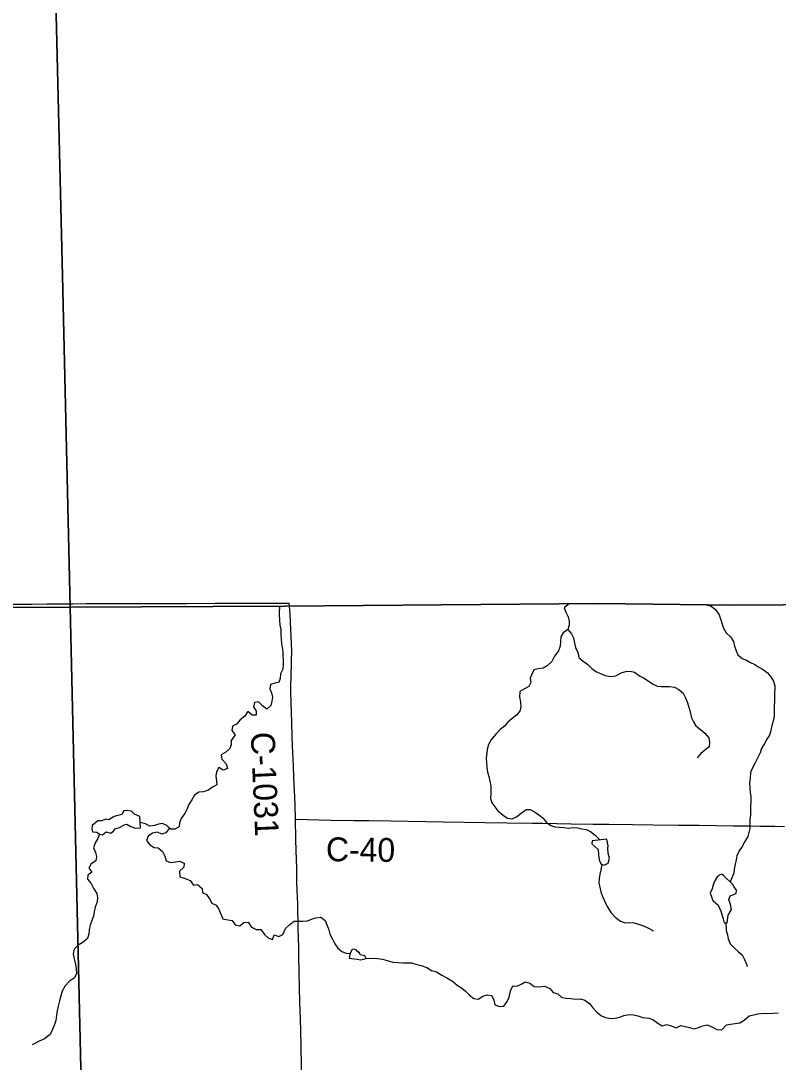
# Model space of a CAD drawing. Extents: x 1874609 to 2204689, y 815661 to 1281160.
# Drawn here: x 2012902 to 2022417, y 1111070 to 1124157 of the extents above; entities that cross this region are included whole.
import ezdxf

# ---------------------------------------------------------------- set-up
doc = ezdxf.new("R2010")
doc.units = 0
for name, color, linetype in [('GM_X_Adjacent_County', 7, 'Continuous'), ('GM_X_County', 7, 'Continuous'), ('GM_X_County_Road', 7, 'Continuous'), ('GM_X_County_Road_Text', 7, 'Continuous'), ('GM_X_Major_River', 7, 'Continuous'), ('GM_X_Minor_Lake', 7, 'Continuous'), ('GM_X_Minor_River', 7, 'Continuous'), ('GM_X_Township', 7, 'Continuous'), ('GM_X_Township_Road', 7, 'Continuous')]:
    doc.layers.add(name, color=color, linetype=linetype)

msp = doc.modelspace()

# ---------------------------------------------------------------- linework, layer by layer
at = {"layer": 'GM_X_Adjacent_County'}
for points in [[(2013201, 1130286), (2013424, 1120950), (2013523, 1116786), (2010804, 1116774), (2007584, 1116766), (2002726, 1116787), (1997008, 1116752), (1993289, 1116726), (1991389, 1116703), (1985906, 1116658), (1986118, 1111481), (1986158, 1110698), (1986177, 1110266), (1986179, 1110020), (1986478, 1103440), (1986770, 1096835), (1987050, 1090265), (1980483, 1090246)], [(2059259, 1129509), (2059186, 1123686), (2059120, 1118390), (2059092, 1116134), (2056317, 1116164), (2050782, 1116223), (2045570, 1116279), (2040306, 1116370), (2037471, 1116420), (2035129, 1116512), (2031808, 1116643), (2030425, 1116718), (2029223, 1116749), (2027656, 1116790), (2024866, 1116799), (2023245, 1116823), (2022479, 1116818), (2021874, 1116815), (2020156, 1116833), (2016220, 1116802), (2013523, 1116786), (2013424, 1120950), (2013201, 1130286)]]:
    msp.add_lwpolyline(points, dxfattribs=at)
at = {"layer": 'GM_X_County'}
msp.add_lwpolyline([(1986770, 1096835), (1986478, 1103440), (1986179, 1110020), (1986177, 1110266), (1986158, 1110698), (1986118, 1111481), (1985906, 1116658), (1991389, 1116703), (1993289, 1116726), (1997008, 1116752), (2002726, 1116787), (2007584, 1116766), (2010804, 1116774), (2013523, 1116786), (2016220, 1116802), (2020156, 1116833), (2021874, 1116815), (2022479, 1116818), (2023245, 1116823), (2024866, 1116799), (2027656, 1116790), (2029223, 1116749)], dxfattribs=at)
at = {"layer": 'GM_X_County_Road'}
for points in [[(2013555, 1116830), (2013723, 1116832), (2013953, 1116833), (2014068, 1116833), (2014167, 1116833), (2014397, 1116834), (2014528, 1116834), (2014626, 1116833), (2014709, 1116833), (2014791, 1116834), (2014987, 1116834), (2015349, 1116836), (2015431, 1116837), (2015611, 1116837), (2015726, 1116837), (2015907, 1116837), (2015973, 1116837), (2016054, 1116837), (2016169, 1116836), (2016234, 1116836), (2016273, 1116837)], [(2016354, 1114122), (2016347, 1114302), (2016339, 1114482), (2016332, 1114646), (2016327, 1114793), (2016324, 1114875), (2016321, 1114957), (2016317, 1115055), (2016313, 1115153), (2016305, 1115349), (2016302, 1115448), (2016297, 1115611), (2016295, 1115709), (2016295, 1115808), (2016297, 1115906), (2016304, 1116118), (2016306, 1116233), (2016304, 1116331), (2016286, 1116691), (2016281, 1116756), (2016273, 1116837)], [(2010798, 1116819), (2010886, 1116820), (2011083, 1116821), (2011264, 1116821), (2011412, 1116821), (2011691, 1116822), (2012052, 1116823), (2012216, 1116824), (2012397, 1116825), (2012577, 1116826), (2012742, 1116826), (2013037, 1116827), (2013234, 1116828), (2013480, 1116829), (2013555, 1116830)], [(2016354, 1114122), (2016797, 1114113), (2017092, 1114108), (2017273, 1114105), (2017552, 1114102), (2018208, 1114091), (2018470, 1114087), (2018733, 1114083), (2019012, 1114079), (2019324, 1114074), (2019455, 1114072), (2019635, 1114070), (2019815, 1114067), (2020094, 1114061), (2020291, 1114059), (2020586, 1114057), (2020849, 1114053), (2021161, 1114050), (2021423, 1114047), (2021850, 1114041), (2022063, 1114038), (2022195, 1114036), (2022375, 1114034), (2022497, 1114033)]]:
    msp.add_lwpolyline(points, dxfattribs=at)
at = {"layer": 'GM_X_Major_River'}
for points in [[(2016157, 1116804), (2016149, 1116743), (2016149, 1116693), (2016150, 1116625), (2016156, 1116560), (2016167, 1116506), (2016167, 1116440), (2016173, 1116390), (2016178, 1116332), (2016184, 1116282), (2016193, 1116232), (2016195, 1116179), (2016197, 1116121), (2016198, 1116067), (2016196, 1116007), (2016163, 1115951), (2016161, 1115893), (2016145, 1115839), (2016092, 1115834), (2016040, 1115818), (2016030, 1115762), (2016053, 1115712), (2016065, 1115655), (2016057, 1115605), (2016042, 1115551), (2015992, 1115506), (2015938, 1115546), (2015888, 1115597), (2015836, 1115589), (2015824, 1115537), (2015859, 1115479), (2015859, 1115429), (2015809, 1115431), (2015753, 1115475), (2015715, 1115416), (2015660, 1115374), (2015612, 1115316), (2015560, 1115291), (2015553, 1115239), (2015597, 1115184), (2015546, 1115114), (2015546, 1115064), (2015529, 1115010), (2015477, 1114967), (2015421, 1114933), (2015428, 1114877), (2015480, 1114820), (2015498, 1114760), (2015443, 1114738), (2015390, 1114771), (2015359, 1114717), (2015353, 1114663), (2015362, 1114603), (2015364, 1114553), (2015310, 1114527), (2015251, 1114485), (2015195, 1114466), (2015139, 1114462), (2015083, 1114427), (2015050, 1114365), (2015012, 1114307), (2014991, 1114253), (2014963, 1114195), (2014922, 1114139), (2014894, 1114077), (2014893, 1114027), (2014839, 1113998), (2014787, 1113998), (2014771, 1114012)], [(2014771, 1114012), (2014726, 1113952), (2014672, 1113935), (2014620, 1113961), (2014556, 1113946), (2014504, 1113910), (2014481, 1113854), (2014521, 1113802), (2014577, 1113767), (2014627, 1113763), (2014681, 1113716), (2014710, 1113658), (2014728, 1113598), (2014788, 1113581), (2014846, 1113587), (2014896, 1113594), (2014956, 1113572), (2014952, 1113520), (2014895, 1113470), (2014899, 1113398), (2014965, 1113376), (2015031, 1113351), (2015072, 1113295), (2015124, 1113302), (2015180, 1113254), (2015184, 1113203), (2015236, 1113177), (2015271, 1113121), (2015301, 1113066), (2015355, 1113044), (2015391, 1112991), (2015416, 1112931), (2015442, 1112869), (2015502, 1112860), (2015556, 1112848), (2015594, 1112796), (2015652, 1112781), (2015706, 1112827), (2015760, 1112828), (2015802, 1112768), (2015860, 1112735), (2015918, 1112735), (2015963, 1112676), (2016013, 1112626), (2016065, 1112610), (2016084, 1112672), (2016144, 1112651), (2016194, 1112673), (2016226, 1112749), (2016283, 1112798), (2016335, 1112842), (2016385, 1112842), (2016445, 1112843), (2016502, 1112847), (2016556, 1112866), (2016608, 1112882), (2016670, 1112891), (2016726, 1112851), (2016748, 1112797), (2016769, 1112746), (2016783, 1112678), (2016818, 1112614), (2016846, 1112557), (2016884, 1112501), (2016935, 1112461), (2016989, 1112438), (2017037, 1112434)]]:
    msp.add_lwpolyline(points, dxfattribs=at)
at = {"layer": 'GM_X_Minor_Lake'}
for points in [[(2014399, 1114157), (2014329, 1114186), (2014294, 1114224), (2014240, 1114233), (2014198, 1114229), (2014173, 1114183), (2014121, 1114170), (2014075, 1114158), (2014043, 1114138), (2014008, 1114114), (2013966, 1114123), (2013920, 1114103), (2013870, 1114101), (2013798, 1114042), (2013795, 1114004), (2013803, 1113964), (2013859, 1113961), (2013891, 1113937), (2013929, 1113925), (2013953, 1113948), (2013973, 1113964), (2014029, 1113946), (2014063, 1113970), (2014092, 1114005), (2014144, 1114019), (2014200, 1114053), (2014234, 1114060), (2014286, 1114032), (2014342, 1114010), (2014406, 1114015)], [(2014406, 1114015), (2014399, 1114157)], [(2020263, 1113874), (2020081, 1113851), (2020077, 1113815), (2020112, 1113779), (2020154, 1113744), (2020160, 1113676), (2020169, 1113614), (2020187, 1113564), (2020231, 1113547), (2020279, 1113571), (2020298, 1113633), (2020282, 1113695), (2020277, 1113759), (2020283, 1113787)], [(2020283, 1113787), (2020263, 1113874)], [(2021650, 1113398), (2021626, 1113358), (2021604, 1113310), (2021589, 1113246), (2021561, 1113194), (2021594, 1113102), (2021664, 1113041), (2021697, 1112967), (2021727, 1112872), (2021738, 1112822), (2021774, 1112820), (2021789, 1112916), (2021832, 1112990), (2021816, 1113052), (2021799, 1113114), (2021815, 1113158), (2021889, 1113188), (2021894, 1113230), (2021864, 1113272), (2021848, 1113302)], [(2021848, 1113302), (2021731, 1113417), (2021723, 1113427), (2021704, 1113428), (2021689, 1113422), (2021650, 1113398)], [(2017129, 1112363), (2017175, 1112356), (2017239, 1112372), (2017226, 1112406), (2017202, 1112412), (2017166, 1112419), (2017158, 1112445), (2017136, 1112457), (2017120, 1112479), (2017090, 1112491), (2017064, 1112484), (2017038, 1112438), (2017029, 1112376)], [(2017029, 1112376), (2017129, 1112363)]]:
    msp.add_lwpolyline(points, dxfattribs=at)
at = {"layer": 'GM_X_Minor_River'}
for points in [[(2019797, 1116833), (2019729, 1116779), (2019749, 1116727), (2019779, 1116667), (2019790, 1116611), (2019790, 1116561), (2019774, 1116509), (2019717, 1116465), (2019685, 1116413), (2019676, 1116297), (2019657, 1116239), (2019607, 1116173), (2019572, 1116107), (2019514, 1116050), (2019464, 1116022), (2019403, 1116012), (2019349, 1115999), (2019300, 1115897), (2019310, 1115843), (2019286, 1115791), (2019231, 1115761), (2019173, 1115728), (2019166, 1115662), (2019178, 1115595), (2019182, 1115537), (2019173, 1115481), (2019131, 1115429), (2019076, 1115388), (2019022, 1115344), (2018979, 1115292), (2018925, 1115251), (2018869, 1115191), (2018814, 1115127), (2018777, 1115063), (2018763, 1115001), (2018757, 1114951), (2018748, 1114895), (2018752, 1114831), (2018757, 1114773), (2018765, 1114713), (2018783, 1114661), (2018794, 1114602), (2018808, 1114542), (2018809, 1114490), (2018805, 1114440), (2018803, 1114388), (2018820, 1114330), (2018856, 1114277), (2018894, 1114227), (2018963, 1114174), (2019017, 1114136), (2019075, 1114127), (2019129, 1114153), (2019190, 1114201), (2019250, 1114244), (2019302, 1114246), (2019356, 1114215), (2019412, 1114179), (2019466, 1114136), (2019502, 1114084), (2019561, 1114043), (2019613, 1114027), (2019667, 1114025), (2019724, 1114018), (2019782, 1114010), (2019840, 1114017), (2019900, 1114013), (2019952, 1114000), (2020008, 1113994), (2020060, 1113967), (2020118, 1113921), (2020178, 1113863)], [(2021503, 1116821), (2021573, 1116799), (2021631, 1116759), (2021674, 1116692), (2021694, 1116640), (2021715, 1116574), (2021729, 1116522), (2021763, 1116467), (2021816, 1116413), (2021856, 1116356), (2021870, 1116296), (2021887, 1116240), (2021909, 1116187), (2021965, 1116141), (2022017, 1116121), (2022071, 1116094), (2022122, 1116066), (2022174, 1116035), (2022230, 1116003), (2022282, 1115964), (2022324, 1115914), (2022357, 1115857), (2022373, 1115799), (2022372, 1115679), (2022370, 1115607), (2022365, 1115543), (2022365, 1115481), (2022366, 1115414), (2022350, 1115342), (2022335, 1115286), (2022325, 1115232), (2022306, 1115180), (2022274, 1115127), (2022247, 1115073), (2022207, 1115013), (2022191, 1114957), (2022162, 1114897), (2022132, 1114839), (2022093, 1114767), (2022071, 1114709), (2022064, 1114635), (2022058, 1114579), (2022059, 1114517), (2022067, 1114457), (2022072, 1114405), (2022074, 1114339), (2022070, 1114287), (2022071, 1114226), (2022069, 1114176), (2022062, 1114118), (2022060, 1114062), (2022062, 1114008), (2022047, 1113956), (2022035, 1113904), (2021998, 1113842), (2021964, 1113782), (2021925, 1113727), (2021899, 1113663), (2021888, 1113611), (2021876, 1113557), (2021865, 1113495), (2021859, 1113443), (2021813, 1113336)], [(2019774, 1116509), (2019821, 1116452), (2019845, 1116402), (2019856, 1116334), (2019872, 1116283), (2019900, 1116219), (2019911, 1116155), (2019965, 1116108), (2020027, 1116068), (2020075, 1116017), (2020128, 1115979), (2020192, 1115952), (2020244, 1115930), (2020316, 1115915), (2020378, 1115925), (2020443, 1115962), (2020501, 1115978), (2020559, 1115983), (2020611, 1115969), (2020675, 1115924), (2020727, 1115898), (2020783, 1115860), (2020840, 1115825), (2020898, 1115796), (2020948, 1115790), (2020999, 1115792), (2021051, 1115791), (2021115, 1115783), (2021169, 1115754), (2021224, 1115708), (2021248, 1115656), (2021274, 1115599), (2021291, 1115543), (2021307, 1115489), (2021326, 1115398), (2021352, 1115348), (2021384, 1115298), (2021439, 1115249), (2021497, 1115205), (2021547, 1115146), (2021554, 1115092), (2021548, 1115034), (2021496, 1114990), (2021445, 1114947), (2021401, 1114895)], [(2014771, 1114012), (2014735, 1114043), (2014683, 1114069), (2014633, 1114059), (2014581, 1114046), (2014523, 1114036), (2014469, 1114063), (2014403, 1114082)], [(2013892, 1113937), (2013870, 1113881), (2013838, 1113825), (2013816, 1113763), (2013841, 1113705), (2013855, 1113653), (2013846, 1113601), (2013788, 1113561), (2013758, 1113507), (2013793, 1113457), (2013743, 1113421), (2013741, 1113371), (2013786, 1113314), (2013818, 1113250), (2013857, 1113190), (2013867, 1113140), (2013863, 1113083), (2013838, 1113018), (2013824, 1112960), (2013817, 1112905), (2013793, 1112848), (2013772, 1112792), (2013762, 1112732), (2013758, 1112681), (2013741, 1112624), (2013685, 1112576), (2013624, 1112538), (2013574, 1112491), (2013559, 1112433), (2013573, 1112368), (2013589, 1112296), (2013598, 1112242), (2013600, 1112182), (2013575, 1112130), (2013515, 1112088), (2013460, 1112029), (2013422, 1111961), (2013405, 1111903), (2013389, 1111841), (2013370, 1111773), (2013358, 1111715), (2013352, 1111659), (2013343, 1111593), (2013325, 1111541), (2013298, 1111471), (2013272, 1111417), (2013201, 1111363), (2013133, 1111334), (2013079, 1111306), (2013046, 1111286)], [(2020203, 1113558), (2020187, 1113488), (2020178, 1113433), (2020168, 1113377), (2020165, 1113321), (2020177, 1113271), (2020189, 1113211), (2020208, 1113151), (2020234, 1113096), (2020267, 1113028), (2020319, 1112945), (2020367, 1112891), (2020434, 1112842), (2020496, 1112822), (2020554, 1112823), (2020608, 1112821), (2020674, 1112800), (2020726, 1112782), (2020786, 1112753), (2020844, 1112725), (2020848, 1112717)], [(2021760, 1112821), (2021762, 1112726), (2021779, 1112672), (2021789, 1112619), (2021815, 1112557), (2021862, 1112505), (2021914, 1112462), (2021966, 1112418), (2021992, 1112359), (2022019, 1112303), (2022029, 1112273)], [(2017239, 1112372), (2017334, 1112375), (2017384, 1112373), (2017444, 1112364), (2017506, 1112346), (2017574, 1112327), (2017642, 1112323), (2017700, 1112316), (2017750, 1112316), (2017812, 1112318), (2017866, 1112303), (2017932, 1112285), (2018002, 1112260), (2018062, 1112221), (2018126, 1112203), (2018190, 1112162), (2018255, 1112128), (2018325, 1112087), (2018385, 1112039), (2018437, 1112004), (2018489, 1111962), (2018540, 1111913), (2018592, 1111871), (2018648, 1111862), (2018705, 1111898), (2018763, 1111915), (2018815, 1111907), (2018846, 1111853), (2018856, 1111790), (2018914, 1111770), (2018970, 1111772), (2019011, 1111831), (2019037, 1111887), (2019052, 1111965), (2019082, 1112027), (2019134, 1112023), (2019186, 1112048), (2019239, 1112080), (2019297, 1112062), (2019353, 1112021), (2019417, 1112017), (2019481, 1112024), (2019549, 1111997), (2019590, 1111947), (2019648, 1111929), (2019700, 1111882), (2019752, 1111874), (2019812, 1111871), (2019876, 1111861), (2019932, 1111866), (2019986, 1111850), (2020050, 1111803), (2020090, 1111753), (2020138, 1111696), (2020197, 1111652), (2020249, 1111633), (2020305, 1111617), (2020365, 1111624), (2020428, 1111636), (2020478, 1111658), (2020548, 1111667), (2020598, 1111663), (2020654, 1111654), (2020718, 1111630), (2020792, 1111621), (2020844, 1111607), (2020906, 1111560), (2020958, 1111528), (2021018, 1111541), (2021074, 1111527), (2021136, 1111502), (2021194, 1111530), (2021248, 1111519), (2021302, 1111507), (2021360, 1111489), (2021414, 1111506), (2021471, 1111528), (2021523, 1111537), (2021583, 1111513), (2021647, 1111482), (2021709, 1111476), (2021769, 1111538), (2021819, 1111547), (2021878, 1111557), (2021934, 1111564), (2021990, 1111596), (2022053, 1111650), (2022109, 1111665), (2022161, 1111679), (2022231, 1111684), (2022287, 1111680), (2022353, 1111687), (2022418, 1111691)]]:
    msp.add_lwpolyline(points, dxfattribs=at)
at = {"layer": 'GM_X_Township'}
for points in [[(1986770, 1096835), (1986478, 1103440), (1986179, 1110020), (1986177, 1110266), (1986158, 1110698), (1986118, 1111481), (1985906, 1116658), (1991389, 1116703), (1993289, 1116726), (1997008, 1116752), (2002726, 1116787), (2007584, 1116766), (2010804, 1116774), (2013523, 1116786), (2013662, 1110812), (2013829, 1103586), (2013944, 1098634)], [(2028602, 1090283), (2025941, 1090283), (2022216, 1090298), (2020721, 1090306), (2016745, 1090295), (2016307, 1090285), (2014137, 1090288), (2013944, 1098634), (2013829, 1103586), (2013662, 1110812), (2013523, 1116786), (2016220, 1116802), (2020156, 1116833), (2021874, 1116815), (2022479, 1116818), (2023245, 1116823), (2024866, 1116799), (2027656, 1116790), (2029223, 1116749)]]:
    msp.add_lwpolyline(points, dxfattribs=at)
at = {"layer": 'GM_X_Township_Road'}
msp.add_lwpolyline([(2016436, 1110746), (2016429, 1111020), (2016423, 1111266), (2016419, 1111463), (2016415, 1111610), (2016408, 1111823), (2016405, 1112004), (2016400, 1112184), (2016396, 1112414), (2016394, 1112496), (2016390, 1112643), (2016387, 1112742), (2016385, 1112856), (2016383, 1112955), (2016381, 1113053), (2016377, 1113151), (2016375, 1113217), (2016371, 1113348), (2016368, 1113512), (2016363, 1113725), (2016359, 1113873), (2016354, 1114122)], dxfattribs=at)

# ---------------------------------------------------------------- texts
at = {"layer": 'GM_X_County_Road_Text'}
for s, rotation, p in [('C-1031', 272.4993, (2015790, 1115214)), ('C-40', 359.3143, (2016734, 1113596))]:
    msp.add_text(s, height=300, rotation=rotation, dxfattribs=at).set_placement(p)

doc.saveas('drawing.dxf')
